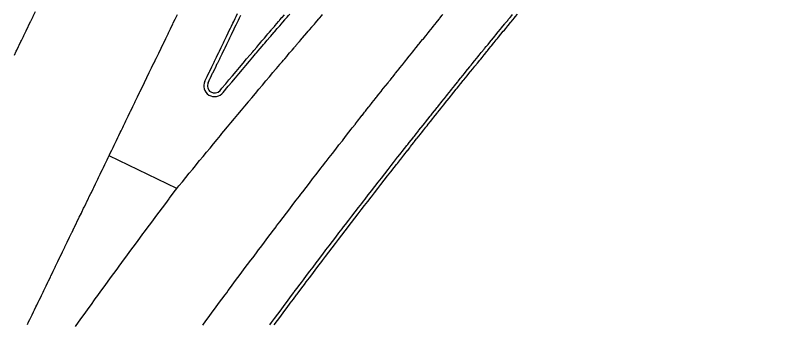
# Model space of a CAD drawing. Extents: x 2145380 to 2157287, y 139568 to 149130.
# Drawn here: x 2151198.8 to 2151340.5, y 141972.8 to 142030.1 of the extents above; entities that cross this region are included whole.
import ezdxf

# ---------------------------------------------------------------- set-up
doc = ezdxf.new("R2010")
doc.units = 0
doc.layers.add('PR_PREVIOUSLY CONSTRUCTED', color=7, linetype='Continuous')
doc.layers.add('TOPO_Tree', color=7, linetype='Continuous')

msp = doc.modelspace()

# ---------------------------------------------------------------- linework, layer by layer
at = {"layer": 'PR_PREVIOUSLY CONSTRUCTED'}
msp.add_line((2151228.84, 141997.88), (2151216.24, 142003.98), dxfattribs=at)
for points in [[(2151198.63, 142022.69), (2151198.96, 142023.38), (2151199.06, 142023.59), (2151199.41, 142024.3), (2151199.5, 142024.49), (2151199.86, 142025.23), (2151199.93, 142025.39), (2151200.3, 142026.16), (2151200.37, 142026.29), (2151200.75, 142027.08), (2151200.8, 142027.19), (2151201.2, 142028.01), (2151201.24, 142028.09), (2151201.65, 142028.94), (2151201.67, 142028.99), (2151202.1, 142029.86), (2151202.11, 142029.89), (2151202.55, 142030.79)], [(2151234.05, 142017.83), (2151234.46, 142018.68), (2151234.49, 142018.76), (2151234.89, 142019.58), (2151234.94, 142019.68), (2151235.33, 142020.48), (2151235.39, 142020.61), (2151235.76, 142021.38), (2151235.84, 142021.53), (2151236.2, 142022.28), (2151236.29, 142022.46), (2151236.64, 142023.18), (2151236.74, 142023.39), (2151237.07, 142024.08), (2151237.19, 142024.31), (2151237.51, 142024.98), (2151237.63, 142025.24), (2151237.94, 142025.88), (2151238.08, 142026.16), (2151238.38, 142026.78), (2151238.53, 142027.09), (2151238.81, 142027.68), (2151238.98, 142028.02), (2151239.25, 142028.58), (2151239.43, 142028.94), (2151239.69, 142029.48), (2151239.88, 142029.87), (2151240.12, 142030.38)], [(2151201.06, 141972.63), (2151201.28, 141973.09), (2151201.49, 141973.53), (2151201.73, 141974.02), (2151201.93, 141974.43), (2151202.18, 141974.94), (2151202.37, 141975.33), (2151202.63, 141975.87), (2151202.8, 141976.23), (2151203.07, 141976.79), (2151203.24, 141977.13), (2151203.52, 141977.72), (2151203.67, 141978.03), (2151203.97, 141978.65), (2151204.11, 141978.93), (2151204.42, 141979.57), (2151204.54, 141979.83), (2151204.87, 141980.5), (2151204.98, 141980.73), (2151205.32, 141981.42), (2151205.42, 141981.63), (2151205.77, 141982.35), (2151205.85, 141982.53), (2151206.21, 141983.28), (2151206.29, 141983.43), (2151206.66, 141984.2), (2151206.72, 141984.33), (2151207.11, 141985.13), (2151207.16, 141985.23), (2151207.56, 141986.06), (2151207.59, 141986.13), (2151208.01, 141986.98), (2151208.03, 141987.03), (2151208.46, 141987.91), (2151208.46, 141987.93), (2151208.9, 141988.83), (2151208.9, 141988.84), (2151209.34, 141989.73), (2151209.35, 141989.76), (2151209.77, 141990.63), (2151209.8, 141990.69), (2151210.21, 141991.53), (2151210.25, 141991.61), (2151210.64, 141992.43), (2151210.7, 141992.54), (2151211.08, 141993.33), (2151211.15, 141993.47), (2151211.51, 141994.23), (2151211.6, 141994.39), (2151211.95, 141995.13), (2151212.04, 141995.32), (2151212.39, 141996.03), (2151212.49, 141996.25), (2151212.82, 141996.93), (2151212.94, 141997.17), (2151213.26, 141997.83), (2151213.39, 141998.1), (2151213.69, 141998.73), (2151213.84, 141999.03), (2151214.13, 141999.63), (2151214.28, 141999.95), (2151214.56, 142000.53), (2151214.73, 142000.88), (2151215, 142001.43), (2151215.18, 142001.8), (2151215.44, 142002.33), (2151215.63, 142002.73), (2151215.87, 142003.23), (2151216.08, 142003.66), (2151216.31, 142004.13), (2151216.53, 142004.58), (2151216.74, 142005.03), (2151216.97, 142005.51), (2151217.18, 142005.93), (2151217.42, 142006.44), (2151217.61, 142006.83), (2151217.87, 142007.36), (2151218.05, 142007.73), (2151218.32, 142008.29), (2151218.48, 142008.63), (2151218.77, 142009.22), (2151218.92, 142009.53), (2151219.22, 142010.14), (2151219.36, 142010.43), (2151219.67, 142011.07), (2151219.79, 142011.33), (2151220.11, 142011.99), (2151220.23, 142012.23), (2151220.56, 142012.92), (2151220.66, 142013.13), (2151221.01, 142013.85), (2151221.1, 142014.03), (2151221.46, 142014.77), (2151221.53, 142014.93), (2151221.91, 142015.7), (2151221.97, 142015.83), (2151222.36, 142016.63), (2151222.41, 142016.73), (2151222.8, 142017.55), (2151222.84, 142017.63), (2151223.25, 142018.48), (2151223.28, 142018.53), (2151223.7, 142019.41), (2151223.71, 142019.43), (2151224.15, 142020.33), (2151224.58, 142021.23), (2151224.6, 142021.26), (2151225.02, 142022.13), (2151225.05, 142022.18), (2151225.05, 142022.18), (2151225.46, 142023.03), (2151225.49, 142023.11), (2151225.89, 142023.93), (2151225.94, 142024.04), (2151226.33, 142024.83), (2151226.39, 142024.96), (2151226.76, 142025.73), (2151226.84, 142025.89), (2151227.2, 142026.63), (2151227.29, 142026.82), (2151227.63, 142027.53), (2151227.74, 142027.74), (2151228.07, 142028.43), (2151228.18, 142028.67), (2151228.51, 142029.33), (2151228.63, 142029.6), (2151228.94, 142030.23)], [(2151209.98, 141972.26), (2151210.58, 141973.08), (2151211.17, 141973.9), (2151211.76, 141974.72), (2151212.35, 141975.54), (2151212.95, 141976.36), (2151213.54, 141977.18), (2151213.67, 141977.37), (2151214.14, 141978), (2151214.73, 141978.82), (2151215.33, 141979.64), (2151215.93, 141980.46), (2151216.52, 141981.28), (2151217.12, 141982.1), (2151217.72, 141982.92), (2151218.24, 141983.62), (2151218.32, 141983.73), (2151218.92, 141984.55), (2151219.52, 141985.37), (2151220.12, 141986.18), (2151220.72, 141987), (2151221.32, 141987.81), (2151221.93, 141988.63), (2151222.53, 141989.44), (2151222.84, 141989.85), (2151223.13, 141990.25), (2151223.74, 141991.07), (2151224.34, 141991.88), (2151224.95, 141992.69), (2151225.56, 141993.51), (2151226.16, 141994.32), (2151226.77, 141995.13), (2151227.38, 141995.94), (2151227.47, 141996.06), (2151227.98, 141996.75), (2151228.59, 141997.56), (2151228.84, 141997.88), (2151229.22, 141998.36), (2151229.86, 141999.14), (2151230.5, 141999.93), (2151231.14, 142000.71), (2151231.79, 142001.5), (2151232.3, 142002.12), (2151232.43, 142002.28), (2151233.07, 142003.06), (2151233.72, 142003.85), (2151234.36, 142004.63), (2151235, 142005.41), (2151235.65, 142006.19), (2151236.3, 142006.98), (2151236.94, 142007.76), (2151237.22, 142008.1), (2151237.59, 142008.54), (2151238.24, 142009.32), (2151238.88, 142010.1), (2151239.53, 142010.88), (2151240.18, 142011.65), (2151240.83, 142012.43), (2151241.17, 142012.84), (2151241.48, 142013.21), (2151242.13, 142013.99), (2151242.18, 142014.05), (2151242.78, 142014.76), (2151243.43, 142015.54), (2151244.09, 142016.32), (2151244.74, 142017.09), (2151245.39, 142017.87), (2151246.05, 142018.64), (2151246.7, 142019.41), (2151247.17, 142019.97), (2151247.35, 142020.19), (2151247.96, 142020.91), (2151248.01, 142020.96), (2151248.42, 142021.45), (2151248.67, 142021.73), (2151248.88, 142021.99), (2151249.32, 142022.5), (2151249.34, 142022.53), (2151249.8, 142023.07), (2151249.98, 142023.28), (2151250.26, 142023.6), (2151250.64, 142024.05), (2151250.72, 142024.14), (2151251.18, 142024.68), (2151251.29, 142024.82), (2151251.64, 142025.22), (2151251.95, 142025.59), (2151252.1, 142025.76), (2151252.19, 142025.87), (2151252.56, 142026.3), (2151252.61, 142026.36), (2151253.02, 142026.83), (2151253.27, 142027.13), (2151253.48, 142027.37), (2151253.93, 142027.89), (2151253.94, 142027.91), (2151254.41, 142028.45), (2151254.59, 142028.66), (2151254.87, 142028.98), (2151255.25, 142029.43), (2151255.33, 142029.52), (2151255.79, 142030.06), (2151255.91, 142030.2)], [(2151233.64, 141972.49), (2151234.23, 141973.3), (2151234.82, 141974.1), (2151235.42, 141974.91), (2151236.01, 141975.71), (2151236.6, 141976.52), (2151237.2, 141977.32), (2151237.79, 141978.13), (2151238.1, 141978.53), (2151238.39, 141978.93), (2151238.99, 141979.73), (2151239.58, 141980.53), (2151240.18, 141981.34), (2151240.78, 141982.14), (2151241.38, 141982.94), (2151241.98, 141983.74), (2151242.58, 141984.54), (2151242.67, 141984.66), (2151243.18, 141985.34), (2151243.78, 141986.14), (2151244.02, 141986.46), (2151244.38, 141986.94), (2151244.98, 141987.73), (2151245.58, 141988.53), (2151246.19, 141989.33), (2151246.79, 141990.13), (2151247.27, 141990.76), (2151247.39, 141990.92), (2151248, 141991.72), (2151248.6, 141992.52), (2151249.21, 141993.31), (2151249.82, 141994.11), (2151250.42, 141994.9), (2151251.03, 141995.7), (2151251.64, 141996.49), (2151251.9, 141996.84), (2151252.25, 141997.28), (2151252.86, 141998.08), (2151253.47, 141998.87), (2151254.08, 141999.66), (2151254.69, 142000.45), (2151255.3, 142001.24), (2151255.62, 142001.66), (2151255.91, 142002.04), (2151256.52, 142002.83), (2151256.57, 142002.89), (2151257.14, 142003.62), (2151257.75, 142004.41), (2151258.37, 142005.19), (2151258.98, 142005.98), (2151259.6, 142006.77), (2151260.21, 142007.56), (2151260.83, 142008.35), (2151261.27, 142008.91), (2151261.44, 142009.13), (2151262.02, 142009.87), (2151262.06, 142009.92), (2151262.45, 142010.42), (2151262.68, 142010.71), (2151262.88, 142010.96), (2151263.3, 142011.49), (2151263.32, 142011.51), (2151263.75, 142012.06), (2151263.92, 142012.28), (2151264.18, 142012.61), (2151264.54, 142013.06), (2151264.62, 142013.16), (2151265.05, 142013.71), (2151265.16, 142013.85), (2151265.48, 142014.26), (2151265.78, 142014.63), (2151265.92, 142014.81), (2151266, 142014.92), (2151266.35, 142015.35), (2151266.4, 142015.41), (2151266.79, 142015.9), (2151267.02, 142016.2), (2151267.22, 142016.45), (2151267.64, 142016.98), (2151267.66, 142017), (2151268.09, 142017.54), (2151268.27, 142017.76), (2151268.53, 142018.09), (2151268.89, 142018.54), (2151268.96, 142018.64), (2151269.4, 142019.18), (2151269.51, 142019.33), (2151269.84, 142019.73), (2151270.14, 142020.11), (2151270.27, 142020.28), (2151270.71, 142020.82), (2151270.76, 142020.89), (2151270.77, 142020.89), (2151271.15, 142021.37), (2151271.39, 142021.67), (2151271.59, 142021.91), (2151272.02, 142022.45), (2151272.03, 142022.46), (2151272.46, 142023), (2151272.64, 142023.23), (2151272.9, 142023.55), (2151273.27, 142024), (2151273.34, 142024.09), (2151273.78, 142024.64), (2151273.9, 142024.78), (2151274.22, 142025.18), (2151274.53, 142025.56), (2151274.66, 142025.72), (2151275.1, 142026.27), (2151275.16, 142026.34), (2151275.54, 142026.81), (2151275.56, 142026.84), (2151275.79, 142027.12), (2151275.98, 142027.35), (2151276.42, 142027.89), (2151276.42, 142027.9), (2151276.86, 142028.44), (2151277.05, 142028.67), (2151277.3, 142028.98), (2151277.68, 142029.44), (2151277.74, 142029.52), (2151278.18, 142030.07), (2151278.31, 142030.22)], [(2151234.65, 142017.54), (2151234.65, 142017.54), (2151235.06, 142018.39), (2151235.1, 142018.46), (2151235.49, 142019.29), (2151235.54, 142019.39), (2151235.93, 142020.19), (2151235.99, 142020.32), (2151236.36, 142021.09), (2151236.44, 142021.24), (2151236.8, 142021.99), (2151236.89, 142022.17), (2151237.24, 142022.89), (2151237.34, 142023.1), (2151237.67, 142023.79), (2151237.79, 142024.02), (2151238.11, 142024.69), (2151238.23, 142024.95), (2151238.54, 142025.59), (2151238.68, 142025.88), (2151238.98, 142026.49), (2151239.13, 142026.8), (2151239.41, 142027.39), (2151239.58, 142027.73), (2151239.85, 142028.29), (2151240.03, 142028.65), (2151240.28, 142029.19), (2151240.48, 142029.58), (2151240.72, 142030.09)], [(2151236.87, 142016.1), (2151237.21, 142016.51), (2151237.87, 142017.29), (2151237.92, 142017.35), (2151238.52, 142018.07), (2151239.18, 142018.85), (2151239.84, 142019.63), (2151240.49, 142020.4), (2151241.15, 142021.18), (2151241.81, 142021.96), (2151242.47, 142022.73), (2151242.94, 142023.29), (2151243.12, 142023.51), (2151243.74, 142024.23), (2151243.78, 142024.28), (2151244.2, 142024.77), (2151244.44, 142025.05), (2151244.66, 142025.31), (2151245.1, 142025.83), (2151245.12, 142025.85), (2151245.58, 142026.39), (2151245.76, 142026.6), (2151246.05, 142026.93), (2151246.43, 142027.37), (2151246.51, 142027.47), (2151246.97, 142028.01), (2151247.09, 142028.15), (2151247.43, 142028.55), (2151247.75, 142028.92), (2151247.9, 142029.09), (2151247.99, 142029.2), (2151248.36, 142029.63), (2151248.41, 142029.69), (2151248.83, 142030.17)], [(2151237.43, 142015.74), (2151238.4, 142016.88), (2151238.45, 142016.95), (2151239.05, 142017.66), (2151239.71, 142018.44), (2151240.36, 142019.22), (2151241.02, 142019.99), (2151241.67, 142020.77), (2151242.33, 142021.54), (2151242.99, 142022.32), (2151243.47, 142022.88), (2151243.65, 142023.09), (2151244.26, 142023.81), (2151244.31, 142023.87), (2151244.72, 142024.36), (2151244.97, 142024.64), (2151245.18, 142024.9), (2151245.63, 142025.42), (2151245.65, 142025.44), (2151246.11, 142025.98), (2151246.29, 142026.19), (2151246.57, 142026.52), (2151246.95, 142026.96), (2151247.03, 142027.06), (2151247.49, 142027.6), (2151247.61, 142027.73), (2151247.96, 142028.14), (2151248.27, 142028.5), (2151248.42, 142028.68), (2151248.51, 142028.78), (2151248.88, 142029.21), (2151248.93, 142029.27), (2151249.35, 142029.75), (2151249.6, 142030.04), (2151249.81, 142030.29)], [(2151246.13, 141972.57), (2151246.42, 141972.97), (2151247.01, 141973.76), (2151247.6, 141974.56), (2151248.2, 141975.36), (2151248.79, 141976.15), (2151249.38, 141976.95), (2151249.98, 141977.74), (2151250.58, 141978.54), (2151250.67, 141978.66), (2151251.17, 141979.33), (2151251.77, 141980.13), (2151252.01, 141980.44), (2151252.37, 141980.92), (2151252.96, 141981.71), (2151253.56, 141982.5), (2151254.16, 141983.3), (2151254.76, 141984.09), (2151255.24, 141984.72), (2151255.36, 141984.88), (2151255.96, 141985.67), (2151256.56, 141986.46), (2151257.16, 141987.25), (2151257.77, 141988.04), (2151258.37, 141988.83), (2151258.97, 141989.62), (2151259.58, 141990.41), (2151259.84, 141990.75), (2151260.18, 141991.19), (2151260.79, 141991.98), (2151261.39, 141992.77), (2151262, 141993.56), (2151262.6, 141994.34), (2151263.21, 141995.13), (2151263.53, 141995.54), (2151263.82, 141995.91), (2151264.43, 141996.7), (2151264.47, 141996.76), (2151265.04, 141997.48), (2151265.64, 141998.27), (2151266.25, 141999.05), (2151266.86, 141999.83), (2151267.48, 142000.62), (2151268.09, 142001.4), (2151268.7, 142002.18), (2151269.14, 142002.74), (2151269.31, 142002.96), (2151269.88, 142003.69), (2151269.93, 142003.74), (2151270.31, 142004.23), (2151270.54, 142004.52), (2151270.74, 142004.78), (2151271.15, 142005.3), (2151271.17, 142005.33), (2151271.6, 142005.87), (2151271.77, 142006.08), (2151272.03, 142006.42), (2151272.38, 142006.86), (2151272.46, 142006.96), (2151272.89, 142007.51), (2151273, 142007.64), (2151273.32, 142008.05), (2151273.62, 142008.42), (2151273.75, 142008.59), (2151273.84, 142008.7), (2151274.19, 142009.14), (2151274.23, 142009.2), (2151274.62, 142009.68), (2151274.85, 142009.98), (2151275.05, 142010.23), (2151275.47, 142010.75), (2151275.48, 142010.77), (2151275.91, 142011.31), (2151276.09, 142011.53), (2151276.35, 142011.86), (2151276.71, 142012.31), (2151276.78, 142012.4), (2151277.21, 142012.94), (2151277.33, 142013.08), (2151277.65, 142013.48), (2151277.95, 142013.86), (2151278.08, 142014.03), (2151278.52, 142014.57), (2151278.57, 142014.63), (2151278.57, 142014.64), (2151278.95, 142015.11), (2151279.19, 142015.41), (2151279.38, 142015.65), (2151279.81, 142016.18), (2151279.82, 142016.19), (2151280.25, 142016.73), (2151280.43, 142016.96), (2151280.69, 142017.27), (2151281.06, 142017.73), (2151281.13, 142017.82), (2151281.56, 142018.36), (2151281.68, 142018.5), (2151282, 142018.9), (2151282.3, 142019.27), (2151282.43, 142019.44), (2151282.87, 142019.98), (2151282.93, 142020.05), (2151283.31, 142020.52), (2151283.33, 142020.55), (2151283.55, 142020.82), (2151283.75, 142021.05), (2151284.18, 142021.59), (2151284.18, 142021.59), (2151284.62, 142022.13), (2151284.8, 142022.36), (2151285.06, 142022.67), (2151285.43, 142023.13), (2151285.5, 142023.21), (2151285.94, 142023.75), (2151286.06, 142023.9), (2151286.37, 142024.29), (2151286.69, 142024.67), (2151286.81, 142024.82), (2151287.25, 142025.36), (2151287.31, 142025.44), (2151287.69, 142025.9), (2151287.94, 142026.21), (2151288.13, 142026.43), (2151288.13, 142026.44), (2151288.57, 142026.97), (2151288.57, 142026.97), (2151289.01, 142027.51), (2151289.2, 142027.74), (2151289.45, 142028.05), (2151289.83, 142028.51), (2151289.9, 142028.58), (2151290.34, 142029.12), (2151290.46, 142029.28), (2151290.78, 142029.66), (2151291.1, 142030.04), (2151291.22, 142030.19)], [(2151246.95, 141972.57), (2151247.55, 141973.37), (2151248.14, 141974.16), (2151248.73, 141974.96), (2151249.32, 141975.75), (2151249.92, 141976.55), (2151250.51, 141977.34), (2151251.11, 141978.14), (2151251.2, 141978.26), (2151251.7, 141978.93), (2151252.3, 141979.72), (2151252.54, 141980.04), (2151252.9, 141980.52), (2151253.5, 141981.31), (2151254.09, 141982.1), (2151254.69, 141982.89), (2151255.29, 141983.69), (2151255.77, 141984.31), (2151255.89, 141984.48), (2151256.49, 141985.27), (2151257.09, 141986.06), (2151257.69, 141986.85), (2151258.3, 141987.64), (2151258.9, 141988.42), (2151259.5, 141989.21), (2151260.1, 141990), (2151260.37, 141990.34), (2151260.71, 141990.79), (2151261.31, 141991.58), (2151261.92, 141992.36), (2151262.52, 141993.15), (2151263.13, 141993.93), (2151263.74, 141994.72), (2151264.05, 141995.13), (2151264.35, 141995.5), (2151264.95, 141996.29), (2151265, 141996.35), (2151265.56, 141997.07), (2151266.17, 141997.86), (2151266.78, 141998.64), (2151267.39, 141999.42), (2151268, 142000.21), (2151268.61, 142000.99), (2151269.22, 142001.77), (2151269.67, 142002.33), (2151269.84, 142002.55), (2151270.41, 142003.28), (2151270.45, 142003.33), (2151270.84, 142003.82), (2151271.06, 142004.11), (2151271.26, 142004.37), (2151271.68, 142004.89), (2151271.69, 142004.91), (2151272.12, 142005.46), (2151272.29, 142005.67), (2151272.55, 142006), (2151272.91, 142006.45), (2151272.98, 142006.55), (2151273.41, 142007.09), (2151273.52, 142007.23), (2151273.85, 142007.64), (2151274.14, 142008.01), (2151274.28, 142008.18), (2151274.36, 142008.29), (2151274.71, 142008.72), (2151274.76, 142008.78), (2151275.14, 142009.27), (2151275.37, 142009.56), (2151275.57, 142009.81), (2151275.99, 142010.34), (2151276, 142010.35), (2151276.44, 142010.9), (2151276.61, 142011.11), (2151276.87, 142011.44), (2151277.23, 142011.89), (2151277.3, 142011.98), (2151277.73, 142012.53), (2151277.85, 142012.67), (2151278.17, 142013.07), (2151278.47, 142013.44), (2151278.6, 142013.61), (2151279.04, 142014.15), (2151279.09, 142014.22), (2151279.09, 142014.22), (2151279.47, 142014.69), (2151279.71, 142014.99), (2151279.9, 142015.23), (2151280.33, 142015.76), (2151280.34, 142015.77), (2151280.77, 142016.32), (2151280.95, 142016.54), (2151281.21, 142016.86), (2151281.57, 142017.31), (2151281.64, 142017.4), (2151282.08, 142017.94), (2151282.2, 142018.08), (2151282.52, 142018.48), (2151282.82, 142018.85), (2151282.95, 142019.02), (2151283.39, 142019.56), (2151283.45, 142019.63), (2151283.83, 142020.1), (2151283.85, 142020.13), (2151284.07, 142020.4), (2151284.26, 142020.63), (2151284.7, 142021.17), (2151284.7, 142021.17), (2151285.14, 142021.71), (2151285.32, 142021.94), (2151285.58, 142022.25), (2151285.95, 142022.71), (2151286.01, 142022.79), (2151286.45, 142023.33), (2151286.58, 142023.48), (2151286.89, 142023.87), (2151287.2, 142024.25), (2151287.33, 142024.4), (2151287.77, 142024.94), (2151287.83, 142025.02), (2151288.21, 142025.48), (2151288.46, 142025.78), (2151288.64, 142026.01), (2151288.65, 142026.01), (2151289.09, 142026.55), (2151289.09, 142026.55), (2151289.53, 142027.09), (2151289.72, 142027.32), (2151289.97, 142027.62), (2151290.35, 142028.09), (2151290.41, 142028.16), (2151290.85, 142028.7), (2151290.98, 142028.85), (2151291.29, 142029.23), (2151291.61, 142029.62), (2151291.73, 142029.77), (2151292.18, 142030.3)]]:
    msp.add_lwpolyline(points, dxfattribs=at)
for radius, start, end in [(2, 154.172, 322.4384), (1.33, 154.1967, 319.9874)]:
    msp.add_arc((2151235.85, 142016.96), radius, start, end, dxfattribs=at)
at = {"layer": 'TOPO_Tree'}
msp.add_open_spline([(2151114.02, 142406.06), (2151114.62, 142405.59), (2151115.22, 142405.11), (2151115.82, 142404.64), (2151116.93, 142403.77), (2151118.07, 142402.95), (2151119.23, 142402.13), (2151120.28, 142401.39), (2151121.44, 142400.86), (2151122.67, 142400.46), (2151124.1, 142399.99), (2151125.54, 142399.74), (2151127.02, 142399.54), (2151127.98, 142399.41), (2151128.95, 142399.35), (2151129.92, 142399.33), (2151131.45, 142399.29), (2151133.01, 142399.17), (2151134.5, 142399.83), (2151137.2, 142401.01), (2151139.44, 142402.38), (2151141.88, 142403.71), (2151143.31, 142404.49), (2151144.62, 142405.41), (2151146.15, 142406.1), (2151147.28, 142406.6), (2151148.53, 142406.51), (2151149.74, 142406.63), (2151150.57, 142406.71), (2151151.41, 142406.87), (2151152.24, 142406.77), (2151153.3, 142406.65), (2151154.34, 142406.36), (2151155.4, 142406.18), (2151156.53, 142405.99), (2151157.67, 142405.85), (2151158.8, 142405.66), (2151159.7, 142405.51), (2151160.53, 142405.23), (2151161.32, 142404.64), (2151162.31, 142403.9), (2151162.9, 142402.92), (2151163.24, 142401.82), (2151163.72, 142400.29), (2151164.13, 142398.76), (2151164.38, 142397.19), (2151164.73, 142394.96), (2151165.01, 142392.72), (2151165.4, 142390.5), (2151165.73, 142388.67), (2151166.05, 142386.83), (2151166.39, 142385), (2151166.56, 142384.02), (2151166.8, 142383.05), (2151166.94, 142382.07), (2151167.1, 142380.97), (2151167.18, 142379.86), (2151167.3, 142378.76), (2151167.39, 142377.88), (2151167.07, 142376.98), (2151167.56, 142376.11), (2151168.05, 142375.22), (2151169.33, 142375.74), (2151170.23, 142375.63), (2151171.51, 142375.48), (2151172.78, 142375.2), (2151174.07, 142375.23), (2151176.03, 142375.28), (2151177.99, 142375.43), (2151179.96, 142375.56), (2151181.96, 142375.68), (2151183.95, 142375.88), (2151185.95, 142376), (2151186.87, 142376.05), (2151187.77, 142375.84), (2151188.67, 142375.5), (2151189.91, 142375.04), (2151190.97, 142374.41), (2151192.1, 142373.77), (2151194.02, 142372.71), (2151196.19, 142372.2), (2151197.44, 142370.12), (2151198.78, 142367.86), (2151197.86, 142365.45), (2151197.58, 142363.15), (2151197.07, 142358.9), (2151196.3, 142354.67), (2151195.84, 142350.42), (2151195.52, 142347.41), (2151195.3, 142344.35), (2151195.44, 142341.33), (2151195.54, 142339.07), (2151196.49, 142336.96), (2151197.46, 142334.82), (2151199.08, 142331.26), (2151200.56, 142327.68), (2151203.77, 142325.38), (2151204.52, 142324.83), (2151205.33, 142324.51), (2151206.15, 142324.17), (2151209.42, 142322.8), (2151212.84, 142321.86), (2151216.03, 142320.3), (2151218.75, 142318.97), (2151221.3, 142317.32), (2151223.88, 142315.74), (2151228.1, 142313.17), (2151231.91, 142309.84), (2151236.08, 142307.23), (2151236.86, 142306.74), (2151238.02, 142307.35), (2151238.81, 142306.83), (2151240.59, 142305.66), (2151242.12, 142304.13), (2151242.93, 142302.24), (2151244.05, 142299.62), (2151245.15, 142297.01), (2151246.26, 142294.4), (2151246.96, 142292.76), (2151247.67, 142291.15), (2151248.36, 142289.5), (2151249.08, 142287.8), (2151249.48, 142285.9), (2151249.41, 142284.11), (2151249.33, 142282.24), (2151248.76, 142280.39), (2151248.13, 142278.53), (2151247.64, 142277.05), (2151247.14, 142275.68), (2151246.37, 142274.33), (2151245.47, 142272.77), (2151244.39, 142271.39), (2151243.04, 142270.24), (2151241.51, 142268.93), (2151239.79, 142267.92), (2151238.26, 142266.65), (2151234.07, 142263.19), (2151229.71, 142259.93), (2151226.14, 142255.77), (2151223.5, 142252.7), (2151221.35, 142249.34), (2151219.08, 142246), (2151218.11, 142244.58), (2151216.99, 142243.24), (2151216.3, 142241.65), (2151215.88, 142240.7), (2151215.57, 142239.72), (2151215.23, 142238.74), (2151214.33, 142236.1), (2151213.43, 142233.46), (2151212.56, 142230.81), (2151211.65, 142228.08), (2151210.68, 142225.36), (2151210.08, 142222.55), (2151209.41, 142219.41), (2151208.93, 142216.23), (2151208.33, 142213.08), (2151207.71, 142209.8), (2151207.06, 142206.53), (2151206.4, 142203.26), (2151205.68, 142199.73), (2151204.5, 142196.27), (2151201.82, 142193.48), (2151196.18, 142187.59), (2151189.47, 142184.59), (2151182.56, 142181.34), (2151179.39, 142179.84), (2151176.01, 142178.85), (2151172.93, 142177.23), (2151169.65, 142175.51), (2151166.63, 142173.25), (2151163.44, 142171.39), (2151157.95, 142168.19), (2151151.36, 142168.85), (2151145.88, 142163.67), (2151140.18, 142158.27), (2151139.3, 142151.42), (2151138.99, 142144.93), (2151138.66, 142137.74), (2151144.89, 142130.47), (2151143.77, 142123.33), (2151142.64, 142116.13), (2151138.1, 142109.33), (2151137.48, 142101.91), (2151136.47, 142089.77), (2151135.46, 142077.63), (2151134.45, 142065.49), (2151136.25, 142056.57), (2151138.05, 142047.65), (2151139.85, 142038.74), (2151147.77, 142028.16), (2151155.69, 142017.57), (2151163.61, 142006.99), (2151166.64, 142003.56), (2151169.68, 142000.12), (2151172.71, 141996.68), (2151175.59, 141991.15), (2151178.47, 141985.62), (2151181.35, 141980.09), (2151183.9, 141966.8), (2151186.45, 141953.51), (2151189.01, 141940.22), (2151208.17, 141936.03), (2151227.33, 141931.84), (2151246.5, 141927.65), (2151277.93, 141923.33), (2151309.36, 141919.01), (2151340.79, 141914.69), (2151345.88, 141914.45), (2151350.98, 141914.22), (2151356.07, 141913.98), (2151364.69, 141902.72), (2151373.31, 141891.47), (2151381.93, 141880.21), (2151379.38, 141871.12), (2151376.82, 141862.02), (2151374.26, 141852.93), (2151372.44, 141844.23), (2151370.62, 141835.53), (2151368.8, 141826.84), (2151363.03, 141813.09), (2151357.26, 141799.34), (2151351.49, 141785.6), (2151341, 141784.5), (2151330.52, 141783.4), (2151320.03, 141782.3), (2151310.25, 141775.66), (2151300.47, 141769.02), (2151290.69, 141762.37), (2151266.64, 141764.47), (2151242.6, 141766.56), (2151218.55, 141768.65), (2151209.5, 141767.02), (2151200.46, 141765.4), (2151191.41, 141763.78), (2151188.46, 141758.42), (2151185.5, 141753.05), (2151182.55, 141747.69), (2151184.82, 141743.83), (2151187.09, 141739.96), (2151189.36, 141736.1), (2151192.81, 141734.02), (2151196.26, 141731.94), (2151199.7, 141729.85), (2151219.83, 141728.82), (2151239.95, 141727.78), (2151260.07, 141726.75), (2151285.92, 141727.22), (2151311.76, 141727.69), (2151337.6, 141728.17), (2151363.78, 141728.75), (2151389.95, 141729.34), (2151416.12, 141729.93), (2151428.67, 141730.9), (2151441.22, 141731.88), (2151453.77, 141732.85), (2151459.42, 141732.37), (2151465.06, 141731.9), (2151470.71, 141731.42)], degree=3, dxfattribs=at)

doc.saveas('drawing.dxf')
